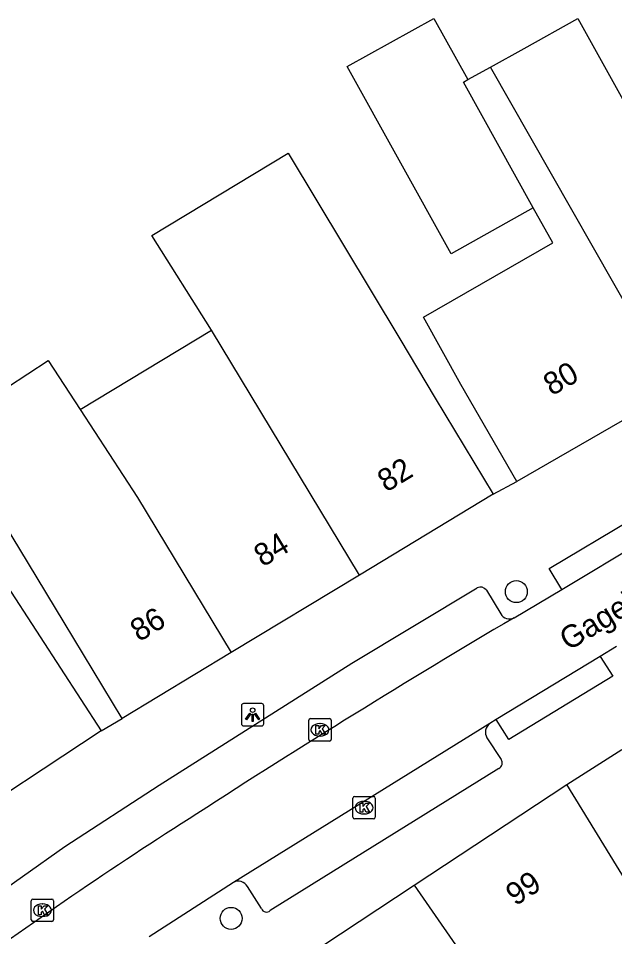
# Model space of a CAD drawing. Extents: x 159718 to 160783, y 383290 to 384030.
# Drawn here: x 160447.57 to 160474.17, y 383362.07 to 383403.02 of the extents above; entities that cross this region are included whole.
import ezdxf

# ---------------------------------------------------------------- set-up
doc = ezdxf.new("R2010")
doc.units = 0
for name, color, linetype in [('IMGEO_Boom', 7, 'Continuous'), ('IMGEO_Kolk', 7, 'Continuous'), ('IMGEO_Lichtpunt', 7, 'Continuous'), ('IMGEO_Openbare_ruimte_label', 7, 'Continuous'), ('IMGEO_Pand', 7, 'Continuous'), ('IMGEO_Pand_nummerreeks', 7, 'Continuous'), ('IMGEO_Rijbaan_lokaal_open', 7, 'Continuous'), ('IMGEO_Voetpad_open', 7, 'Continuous')]:
    doc.layers.add(name, color=color, linetype=linetype)

msp = doc.modelspace()

# ---------------------------------------------------------------- linework, layer by layer
at = {"layer": 'IMGEO_Boom'}
for centre in [(160469.786, 383377.452), (160457.061, 383362.879)]:
    msp.add_circle(centre, 0.489, dxfattribs=at)
at = {"layer": 'IMGEO_Kolk'}
for p, q in [((160460.525, 383370.862), (160460.525, 383371.714)), ((160460.6, 383371.788), (160461.452, 383371.788)), ((160461.013, 383371.568), (160461.038, 383371.568)), ((160461.526, 383371.714), (160461.526, 383370.862)), ((160461.452, 383370.788), (160460.6, 383370.788)), ((160461.036, 383371.008), (160461.011, 383371.008)), ((160462.492, 383367.391), (160462.492, 383368.243)), ((160462.567, 383368.317), (160463.419, 383368.317)), ((160463.493, 383368.243), (160463.493, 383367.391)), ((160462.98, 383368.097), (160463.005, 383368.097)), ((160463.003, 383367.537), (160462.978, 383367.537)), ((160463.419, 383367.317), (160462.567, 383367.317)), ((160448.141, 383362.816), (160448.141, 383363.668)), ((160448.216, 383363.742), (160449.068, 383363.742)), ((160449.142, 383363.668), (160449.142, 383362.816)), ((160448.629, 383363.522), (160448.654, 383363.522)), ((160448.652, 383362.962), (160448.627, 383362.962)), ((160449.068, 383362.742), (160448.216, 383362.742))]:
    msp.add_line(p, q, dxfattribs=at)
for points in [[(160460.525, 383370.862), (160460.525, 383371.714)], [(160460.6, 383371.788), (160461.452, 383371.788)], [(160460.846, 383371.488), (160460.969, 383371.488), (160460.969, 383371.337), (160461.099, 383371.488), (160461.263, 383371.488), (160461.117, 383371.337), (160461.27, 383371.088), (160461.118, 383371.088), (160461.033, 383371.252), (160460.969, 383371.185), (160460.969, 383371.088), (160460.846, 383371.088), (160460.846, 383371.488)], [(160461.526, 383371.714), (160461.526, 383370.862)], [(160461.452, 383370.788), (160460.6, 383370.788)], [(160462.492, 383367.391), (160462.492, 383368.243)], [(160462.567, 383368.317), (160463.419, 383368.317)], [(160463.493, 383368.243), (160463.493, 383367.391)], [(160462.813, 383368.017), (160462.936, 383368.017), (160462.936, 383367.866), (160463.066, 383368.017), (160463.23, 383368.017), (160463.084, 383367.866), (160463.237, 383367.617), (160463.085, 383367.617), (160463, 383367.781), (160462.936, 383367.714), (160462.936, 383367.617), (160462.813, 383367.617), (160462.813, 383368.017)], [(160463.419, 383367.317), (160462.567, 383367.317)], [(160448.141, 383362.816), (160448.141, 383363.668)], [(160448.216, 383363.742), (160449.068, 383363.742)], [(160449.142, 383363.668), (160449.142, 383362.816)], [(160448.462, 383363.442), (160448.585, 383363.442), (160448.585, 383363.291), (160448.715, 383363.442), (160448.879, 383363.442), (160448.733, 383363.291), (160448.886, 383363.042), (160448.734, 383363.042), (160448.649, 383363.206), (160448.585, 383363.139), (160448.585, 383363.042), (160448.462, 383363.042), (160448.462, 383363.442)], [(160449.068, 383362.742), (160448.216, 383362.742)]]:
    msp.add_lwpolyline(points, dxfattribs=at)
for centre, start, end in [((160460.602, 383371.712), 91.552, 178.448), ((160460.602, 383371.712), 91.552, 178.448), ((160461.45, 383371.712), 1.552, 88.448), ((160461.45, 383371.712), 1.552, 88.448), ((160460.602, 383370.864), 181.552, 268.448), ((160460.602, 383370.864), 181.552, 268.448), ((160461.45, 383370.864), 271.552, 358.448), ((160461.45, 383370.864), 271.552, 358.448), ((160462.569, 383368.241), 91.552, 178.448), ((160462.569, 383368.241), 91.552, 178.448), ((160463.417, 383368.241), 1.552, 88.448), ((160463.417, 383368.241), 1.552, 88.448), ((160462.569, 383367.393), 181.552, 268.448), ((160462.569, 383367.393), 181.552, 268.448), ((160463.417, 383367.393), 271.552, 358.448), ((160463.417, 383367.393), 271.552, 358.448), ((160448.218, 383363.666), 91.552, 178.448), ((160448.218, 383363.666), 91.552, 178.448), ((160449.066, 383363.666), 1.552, 88.448), ((160449.066, 383363.666), 1.552, 88.448), ((160448.218, 383362.818), 181.552, 268.448), ((160448.218, 383362.818), 181.552, 268.448), ((160449.066, 383362.818), 271.552, 358.448), ((160449.066, 383362.818), 271.552, 358.448)]:
    msp.add_arc(centre, 0.0765, start, end, dxfattribs=at)
for centre, major_axis, ratio, start_param, end_param in [((160461.012, 383371.288), (-0.387, 0.002), 0.722429, 4.712389, 7.853982), ((160461.037, 383371.288), (-0.39, 0.002), 0.717154, 1.570796, 4.712389), ((160462.979, 383367.817), (-0.387, 0.002), 0.722429, 4.712389, 7.853982), ((160463.004, 383367.817), (-0.39, 0.002), 0.717154, 1.570796, 4.712389), ((160448.628, 383363.242), (-0.387, 0.002), 0.722429, 4.712389, 7.853982), ((160448.653, 383363.242), (-0.39, 0.002), 0.717154, 1.570796, 4.712389)]:
    msp.add_ellipse(centre, major_axis=major_axis, ratio=ratio, start_param=start_param, end_param=end_param, dxfattribs=at)
at = {"layer": 'IMGEO_Lichtpunt'}
for p, q in [((160457.523, 383372.365), (160457.523, 383371.558)), ((160457.523, 383372.365), (160457.523, 383371.558)), ((160458.425, 383372.46), (160457.617, 383372.46)), ((160458.425, 383372.46), (160457.617, 383372.46)), ((160458.519, 383371.558), (160458.519, 383372.365)), ((160458.519, 383371.558), (160458.519, 383372.365)), ((160457.617, 383371.464), (160458.425, 383371.464)), ((160457.617, 383371.464), (160458.425, 383371.464))]:
    msp.add_line(p, q, dxfattribs=at)
for points in [[(160457.897, 383372.029), (160457.936, 383372.001), (160457.748, 383371.739), (160457.71, 383371.766), (160457.897, 383372.029)], [(160457.999, 383371.981), (160458.046, 383371.981), (160458.046, 383371.659), (160457.999, 383371.659), (160457.999, 383371.981)], [(160458.109, 383372.001), (160458.147, 383372.028), (160458.334, 383371.766), (160458.295, 383371.738), (160458.109, 383372.001)]]:
    msp.add_lwpolyline(points, dxfattribs=at)
msp.add_circle((160458.022, 383372.163), 0.0994, dxfattribs=at)
for centre, start, end in [((160457.617, 383372.365), 90, 180), ((160457.617, 383372.365), 90, 180), ((160458.425, 383372.365), 0, 90), ((160458.425, 383372.365), 0, 90), ((160457.617, 383371.558), 180, 270), ((160457.617, 383371.558), 180, 270), ((160458.425, 383371.558), 270, 0), ((160458.425, 383371.558), 270, 360)]:
    msp.add_arc(centre, 0.0946, start, end, dxfattribs=at)
at = {"layer": 'IMGEO_Pand'}
for points in [[(160470.544, 383394.56), (160466.877, 383392.522), (160462.239, 383400.865), (160466.109, 383403.016), (160467.629, 383400.283)], [(160468.633, 383400.841), (160470.138, 383401.679), (160472.525, 383403.008), (160476.473, 383395.916), (160478.141, 383392.915), (160480.633, 383388.58)], [(160467.629, 383400.283), (160468.633, 383400.841)], [(160476.865, 383386.414), (160468.633, 383400.841)], [(160470.544, 383394.56), (160467.424, 383400.169), (160467.629, 383400.283)], [(160456.187, 383389.11), (160453.522, 383393.332), (160459.608, 383397.012), (160464.594, 383388.723), (160466.17, 383386.081), (160468.757, 383381.802)], [(160469.81, 383382.357), (160467.317, 383386.692), (160465.638, 383389.684), (160471.41, 383393.004), (160470.544, 383394.56)], [(160450.33, 383385.571), (160456.187, 383389.11)], [(160462.787, 383378.192), (160456.187, 383389.11)], [(160452.206, 383371.794), (160449.618, 383376.073), (160448.023, 383378.711), (160446.952, 383380.482), (160444.345, 383384.793), (160448.905, 383387.761), (160450.33, 383385.571)], [(160476.865, 383386.414), (160469.81, 383382.357)], [(160450.33, 383385.571), (160452.887, 383381.65), (160457.067, 383374.734)], [(160468.757, 383381.802), (160462.787, 383378.192)], [(160439.935, 383373.529), (160437.834, 383376.773), (160444.746, 383381.265), (160446.855, 383378.026), (160448.538, 383375.441), (160451.256, 383371.244)], [(160462.787, 383378.192), (160457.067, 383374.734)], [(160457.067, 383374.734), (160452.206, 383371.794)], [(160451.256, 383371.244), (160444.357, 383366.701)], [(160465.222, 383364.356), (160472.034, 383368.843)], [(160472.243, 383354.191), (160478.604, 383358.023), (160476.988, 383360.706), (160474.653, 383364.584), (160472.034, 383368.843)], [(160460.32, 383361.128), (160465.222, 383364.356)], [(160465.222, 383364.356), (160470.655, 383356.532), (160472.243, 383354.191)]]:
    msp.add_lwpolyline(points, dxfattribs=at)
at = {"layer": 'IMGEO_Rijbaan_lokaal_open'}
for points in [[(160471.815, 383377.547), (160475.436, 383379.714)], [(160469.684, 383376.287), (160471.815, 383377.547)], [(160474.257, 383375.009), (160473.53, 383374.563)], [(160473.53, 383374.563), (160468.891, 383371.742)], [(160468.599, 383371.564), (160457.166, 383364.486)], [(160468.891, 383371.742), (160468.599, 383371.564)], [(160457.166, 383364.486), (160453.405, 383362.062)]]:
    msp.add_lwpolyline(points, dxfattribs=at)
for centre, radius, start, end in [((160678.942, 383021.738), 411.696, 120.54949, 122.86372), ((160570.774, 383186.65), 214.484, 122.49811, 126.06695)]:
    msp.add_arc(centre, radius, start, end, dxfattribs=at)
at = {"layer": 'IMGEO_Voetpad_open'}
for points in [[(160468.757, 383381.802), (160469.81, 383382.357)], [(160471.815, 383377.547), (160471.256, 383378.484), (160474.889, 383380.65), (160475.436, 383379.714)], [(160443.967, 383362.07), (160449.647, 383366.083), (160453.854, 383368.823), (160462.448, 383374.26), (160468.041, 383377.621)], [(160468.46, 383377.517), (160469.096, 383376.463)], [(160473.53, 383374.563), (160474.091, 383373.681), (160469.459, 383370.852), (160468.891, 383371.742)], [(160451.256, 383371.244), (160452.206, 383371.794)], [(160468.472, 383370.936), (160469.106, 383369.962)], [(160472.034, 383368.843), (160474.49, 383370.418)], [(160469.008, 383369.569), (160458.808, 383363.229)], [(160458.413, 383363.32), (160457.786, 383364.297)]]:
    msp.add_lwpolyline(points, dxfattribs=at)
for centre, radius, start, end in [((160468.186, 383377.31), 0.344, 37.1366, 114.9841), ((160469.478, 383376.668), 0.433, 208.2188, 298.4543), ((160468.885, 383371.179), 0.479, 126.6006, 210.534), ((160468.893, 383369.806), 0.264, 295.8701, 36.126), ((160457.382, 383364.082), 0.458, 28.0323, 118.0612), ((160458.641, 383363.407), 0.244, 200.7871, 313.2661)]:
    msp.add_arc(centre, radius, start, end, dxfattribs=at)

# ---------------------------------------------------------------- texts
at = {"layer": 'IMGEO_Openbare_ruimte_label'}
msp.add_text('Gagelstraat', height=1, rotation=31.3372, dxfattribs=at).set_placement((160472.111, 383374.79))
at = {"layer": 'IMGEO_Pand_nummerreeks'}
for s, rotation, p in [('80', 29.8969, (160471.368, 383386.159)), ('82', 31.1604, (160463.985, 383381.862)), ('84', 31.1604, (160458.471, 383378.527)), ('86', 31.1604, (160452.954, 383375.191)), ('99', 33.3691, (160469.742, 383363.406))]:
    msp.add_text(s, height=1, rotation=rotation, dxfattribs=at).set_placement(p)

doc.saveas('drawing.dxf')
